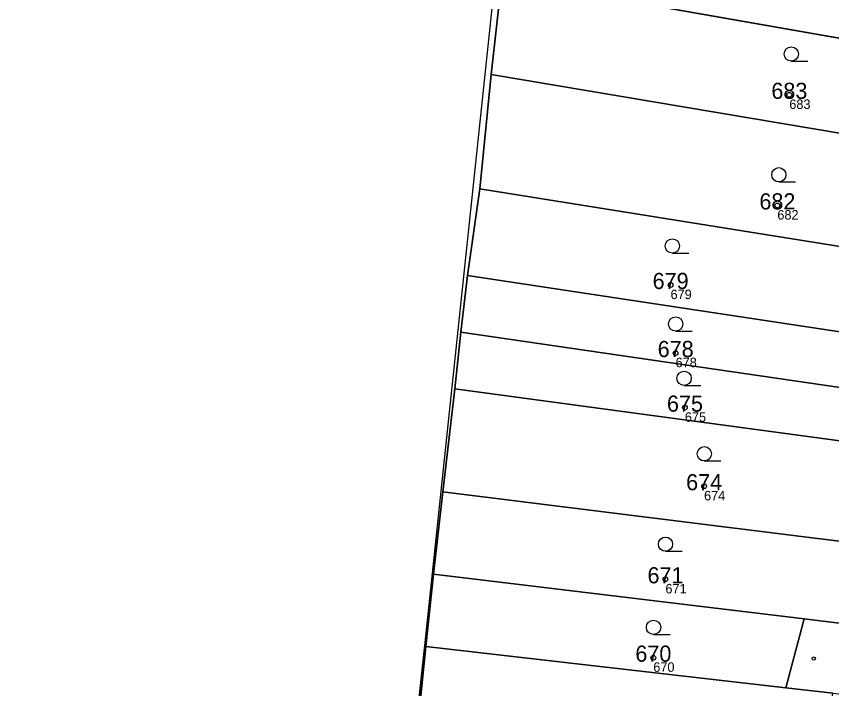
# Model space of a CAD drawing. Extents: x -603967 to -594699, y -1179315 to -1165625.
# Drawn here: x -598559.5 to -598473.6, y -1172343.1 to -1172272.3 of the extents above; entities that cross this region are included whole.
import ezdxf

# ---------------------------------------------------------------- set-up
doc = ezdxf.new("R2010")
doc.units = 0
for name, color, linetype in [('Definiční body', 7, 'Continuous'), ('Hranice parcel', 7, 'Continuous'), ('Parcelní čísla', 7, 'Continuous'), ('Polygon ku', 7, 'Continuous'), ('Polygon parcely', 7, 'Continuous'), ('Značky budov', 7, 'Continuous'), ('Značky kultur', 7, 'Continuous')]:
    doc.layers.add(name, color=color, linetype=linetype)

msp = doc.modelspace()

# ---------------------------------------------------------------- linework, layer by layer
at = {"layer": 'Definiční body'}
for centre in [(-598478.05, -1172280.55994), (-598479.31, -1172292.20994), (-598490.56, -1172300.58994), (-598490.03, -1172307.75994), (-598489.05, -1172313.50994), (-598487.03, -1172321.78994), (-598491.1, -1172331.58994), (-598492.38, -1172339.84994)]:
    msp.add_circle(centre, 0.25, dxfattribs=at)
at = {"layer": 'Hranice parcel'}
for p, q in [((-598509.47, -1172278.43), (-598508.34, -1172268.34)), ((-598446.73, -1172279.15), (-598508.34, -1172268.34)), ((-598510.67, -1172290.47), (-598509.47, -1172278.43)), ((-598448.34, -1172288.7), (-598509.47, -1172278.43)), ((-598511.97, -1172299.58), (-598510.67, -1172290.47)), ((-598455.59, -1172299.29), (-598510.67, -1172290.47)), ((-598512.66, -1172305.57), (-598511.97, -1172299.58)), ((-598471.77, -1172305.66), (-598511.97, -1172299.58)), ((-598513.3, -1172311.52), (-598512.66, -1172305.57)), ((-598472.68, -1172311.39), (-598512.66, -1172305.57)), ((-598514.56, -1172322.37), (-598513.3, -1172311.52)), ((-598472.2, -1172317.08), (-598513.3, -1172311.52)), ((-598515.53, -1172331.05), (-598514.56, -1172322.37)), ((-598470.28, -1172327.9), (-598514.56, -1172322.37)), ((-598516.34, -1172338.68), (-598515.53, -1172331.05)), ((-598476.5, -1172335.75), (-598515.53, -1172331.05)), ((-598476.5, -1172335.75), (-598478.41, -1172343.01)), ((-598517.2, -1172346.94), (-598516.34, -1172338.68)), ((-598478.41, -1172343.01), (-598516.34, -1172338.68)), ((-598473.45, -1172343.58), (-598478.41, -1172343.01))]:
    msp.add_line(p, q, dxfattribs=at)
for points in [[(-598499.66, -1172182.81), (-598507.95, -1172257.77), (-598516.35, -1172337.25), (-598521.04, -1172380.63)], [(-598471.52, -1172336.37), (-598472.23, -1172336.28), (-598476.5, -1172335.75)]]:
    msp.add_lwpolyline(points, dxfattribs=at)
at = {"layer": 'Polygon ku'}
msp.add_lwpolyline([(-598491.5, -1172077.55), (-598497.65, -1172116.62), (-598498.41, -1172121.41), (-598506.46, -1172165.08), (-598504.99, -1172168.27), (-598501.82, -1172175.18), (-598501.14, -1172176.66), (-598500.47, -1172178.12), (-598499.4, -1172180.46), (-598499.66, -1172182.81), (-598507.95, -1172257.77), (-598516.35, -1172337.25), (-598521.04, -1172380.63), (-598525.85, -1172423.11), (-598529.63, -1172457.18), (-598532.11, -1172480.33), (-598537.26, -1172527.7), (-598542.15, -1172578.52), (-598548.53, -1172637.72), (-598559.49, -1172737.42)], dxfattribs=at)
at = {"layer": 'Polygon parcely'}
for points in [[(-598507.95, -1172257.77), (-598516.35, -1172337.25), (-598521.04, -1172380.63), (-598525.85, -1172423.11), (-598529.63, -1172457.18), (-598532.11, -1172480.33), (-598537.26, -1172527.7), (-598542.15, -1172578.52), (-598548.53, -1172637.72), (-598559.49, -1172737.42)], [(-598517.2, -1172346.94), (-598516.34, -1172338.68), (-598515.53, -1172331.05), (-598514.56, -1172322.37), (-598513.3, -1172311.52), (-598512.66, -1172305.57), (-598511.97, -1172299.58), (-598510.67, -1172290.47), (-598509.47, -1172278.43), (-598508.34, -1172268.34)]]:
    msp.add_lwpolyline(points, dxfattribs=at)
for points in [[(-598439.38, -1172280.37), (-598437.95, -1172274.15), (-598437.21, -1172270.93), (-598507.23, -1172258.03), (-598508.34, -1172268.34), (-598446.73, -1172279.15), (-598442.46, -1172279.75)], [(-598508.34, -1172268.34), (-598509.47, -1172278.43), (-598448.34, -1172288.7), (-598446.73, -1172279.15)], [(-598448.34, -1172288.7), (-598509.47, -1172278.43), (-598510.67, -1172290.47), (-598455.59, -1172299.29), (-598452.64, -1172299.74), (-598450.25, -1172300.1)], [(-598455.59, -1172299.29), (-598510.67, -1172290.47), (-598511.97, -1172299.58), (-598471.77, -1172305.66), (-598467.87, -1172306.25), (-598466.78, -1172303.19), (-598463.11, -1172303.57)], [(-598511.97, -1172299.58), (-598512.66, -1172305.57), (-598472.68, -1172311.39), (-598471.77, -1172305.66)], [(-598472.2, -1172317.08), (-598471.03, -1172311.63), (-598472.68, -1172311.39), (-598512.66, -1172305.57), (-598513.3, -1172311.52)], [(-598466.6, -1172317.84), (-598472.2, -1172317.08), (-598513.3, -1172311.52), (-598514.56, -1172322.37), (-598470.28, -1172327.9), (-598462.39, -1172328.86), (-598460.42, -1172324.79), (-598459.94, -1172323.79), (-598457.72, -1172319.05), (-598459.7, -1172318.78)], [(-598514.56, -1172322.37), (-598515.53, -1172331.05), (-598476.5, -1172335.75), (-598472.23, -1172336.28), (-598471.52, -1172336.37), (-598470.83, -1172331.69), (-598470.28, -1172327.9)], [(-598476.5, -1172335.75), (-598515.53, -1172331.05), (-598516.34, -1172338.68), (-598478.41, -1172343.01)], [(-598476.5, -1172335.75), (-598478.41, -1172343.01), (-598473.45, -1172343.58), (-598468.93, -1172344.1), (-598466.37, -1172344.33), (-598461.57, -1172346.05), (-598458.25, -1172347.23), (-598448.35, -1172352.63), (-598445.14, -1172345.9), (-598463.33, -1172337.36), (-598468.06, -1172336.79), (-598469.16, -1172336.66), (-598471.52, -1172336.37), (-598472.23, -1172336.28)], [(-598473.45, -1172343.58), (-598478.41, -1172343.01), (-598516.34, -1172338.68), (-598517.2, -1172346.94), (-598483.48, -1172350.1), (-598474.47, -1172350.95)]]:
    msp.add_lwpolyline(points, close=True, dxfattribs=at)
at = {"layer": 'Značky budov'}
msp.add_circle((-598475.4768, -1172339.94916), 0.175, dxfattribs=at)
at = {"layer": 'Značky kultur'}
for p, q in [((-598477.843, -1172277.01), (-598476.093, -1172277.01)), ((-598479.153, -1172289.73), (-598477.403, -1172289.73)), ((-598490.373, -1172297.23), (-598488.623, -1172297.23)), ((-598490.023, -1172305.45), (-598488.273, -1172305.45)), ((-598489.133, -1172311.17), (-598487.383, -1172311.17)), ((-598487.003, -1172319.12), (-598485.253, -1172319.12)), ((-598491.093, -1172328.64), (-598489.343, -1172328.64)), ((-598492.353, -1172337.4), (-598490.603, -1172337.4))]:
    msp.add_line(p, q, dxfattribs=at)
for centre in [(-598477.84286, -1172276.25981), (-598479.15286, -1172288.97981), (-598490.37286, -1172296.47981), (-598490.02286, -1172304.69981), (-598489.13286, -1172310.41981), (-598487.00286, -1172318.36981), (-598491.09286, -1172327.88981), (-598492.35286, -1172336.64981)]:
    msp.add_circle(centre, 0.75, dxfattribs=at)

# ---------------------------------------------------------------- texts
at = {"layer": 'Definiční body'}
for s, p in [('683', (-598478.05, -1172282.049)), ('682', (-598479.31, -1172293.699)), ('679', (-598490.56, -1172302.079)), ('678', (-598490.03, -1172309.249)), ('675', (-598489.05, -1172314.999)), ('674', (-598487.03, -1172323.279)), ('671', (-598491.1, -1172333.079)), ('670', (-598492.38, -1172341.339))]:
    msp.add_text(s, height=0.999996, dxfattribs=at).set_placement(p)
at = {"layer": 'Parcelní čísla'}
for s, p in [('683', (-598479.94, -1172280.985)), ('682', (-598481.2, -1172292.635)), ('679', (-598492.45, -1172301.015)), ('678', (-598491.92, -1172308.185)), ('675', (-598490.94, -1172313.935)), ('674', (-598488.92, -1172322.215)), ('671', (-598492.99, -1172332.015)), ('670', (-598494.27, -1172340.275))]:
    msp.add_text(s, height=1.699998, dxfattribs=at).set_placement(p)

doc.saveas('drawing.dxf')
